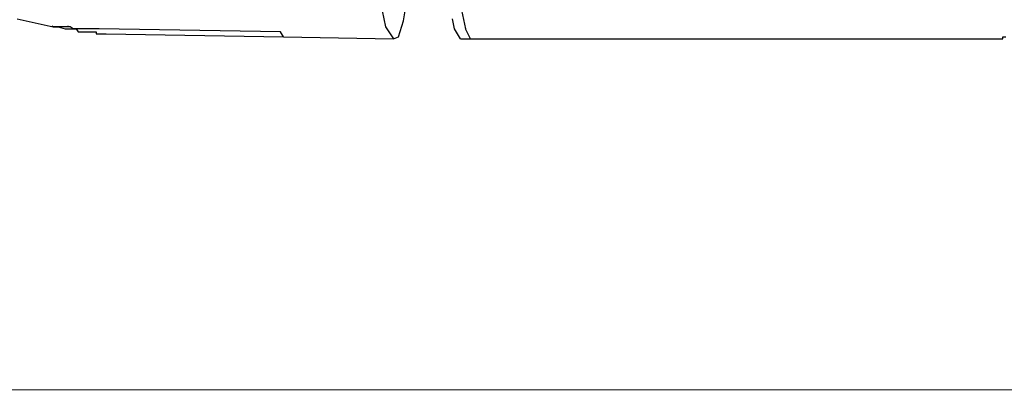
# Model space of a CAD drawing. Header units: millimetres. Extents: x 1114507 to 93926427, y 174473 to 817039.
# Tile 432 of 483: x 2217511 to 2220054, y 763991 to 764949. Entities that reach past the tile are written whole.
import ezdxf

# ---------------------------------------------------------------- set-up
doc = ezdxf.new("R2010")
doc.units = ezdxf.units.MM
doc.styles.add('Суннат', font='ariali.ttf', dxfattribs={"height": 250})

msp = doc.modelspace()

# ---------------------------------------------------------------- linework, layer by layer
at = {"color": 7, "linetype": 'Continuous', "lineweight": 9, "elevation": -2718483}
msp.add_lwpolyline([(2210427, 772809.4), (2229627.9, 772809.4), (2229626.2, 763992.8), (2210427, 763992.8)], close=True, dxfattribs=at)
at = {"color": 7, "linetype": 'Continuous', "lineweight": -2, "elevation": -2718483}
for points in [[(2218442.6, 764992.8), (2218455.5, 764930.8), (2218455.5, 764930.8)], [(2218502.1, 764946.3), (2218509.8, 764992.8), (2218509.8, 764992.8)], [(2218649.3, 764985.1), (2218662.3, 764925.6), (2218662.3, 764925.6)], [(2217504.6, 764951.5), (2217597.6, 764930.8), (2217597.6, 764930.8)], [(2218489.1, 764905), (2218502.1, 764946.3), (2218502.1, 764946.3)], [(2218633.8, 764925.6), (2218628.7, 764951.5), (2218628.7, 764951.5)], [(2217597.6, 764930.8), (2217595.1, 764933.4), (2217595.1, 764933.4)], [(2217597.6, 764930.8), (2217610.6, 764930.8), (2217610.6, 764930.8)], [(2217602.8, 764930.8), (2217597.6, 764930.8), (2217597.6, 764930.8)], [(2217610.6, 764930.8), (2217602.8, 764930.8), (2217602.8, 764930.8)], [(2217636.4, 764930.8), (2217610.6, 764930.8), (2217610.6, 764930.8)], [(2217610.6, 764930.8), (2217628.7, 764925.6), (2217628.7, 764925.6)], [(2217628.7, 764925.6), (2217657.1, 764925.6), (2217657.1, 764925.6)], [(2217636.4, 764930.8), (2217636.4, 764933.4), (2217636.4, 764933.4)], [(2217641.6, 764930.8), (2217636.4, 764930.8), (2217636.4, 764930.8)], [(2217649.3, 764925.6), (2217641.6, 764930.8), (2217641.6, 764930.8)], [(2217657.1, 764925.6), (2217649.3, 764925.6), (2217649.3, 764925.6)], [(2217662.2, 764925.6), (2217657.1, 764925.6), (2217657.1, 764925.6)], [(2217657.1, 764925.6), (2217662.2, 764917.9), (2217662.2, 764917.9)], [(2217670, 764925.6), (2217662.2, 764925.6), (2217662.2, 764925.6)], [(2217662.2, 764917.9), (2217670, 764917.9), (2217670, 764917.9)], [(2217675.2, 764925.6), (2217670, 764925.6), (2217670, 764925.6)], [(2217670, 764917.9), (2217675.2, 764917.9), (2217675.2, 764917.9)], [(2217682.9, 764925.6), (2217675.2, 764925.6), (2217675.2, 764925.6)], [(2217675.2, 764917.9), (2217682.9, 764917.9), (2217682.9, 764917.9)], [(2217688.1, 764925.6), (2217682.9, 764925.6), (2217682.9, 764925.6)], [(2217682.9, 764917.9), (2217688.1, 764917.9), (2217688.1, 764917.9)], [(2217695.8, 764925.6), (2217688.1, 764925.6), (2217688.1, 764925.6)], [(2217688.1, 764917.9), (2217695.8, 764917.9), (2217695.8, 764917.9)], [(2217703.6, 764925.6), (2217695.8, 764925.6), (2217695.8, 764925.6)], [(2217695.8, 764917.9), (2217703.6, 764917.9), (2217703.6, 764917.9)], [(2217708.8, 764925.6), (2217703.6, 764925.6), (2217703.6, 764925.6)], [(2217703.6, 764917.9), (2217708.8, 764917.9), (2217708.8, 764917.9)], [(2217716.5, 764925.6), (2217708.8, 764925.6), (2217708.8, 764925.6)], [(2217708.8, 764917.9), (2217708.8, 764912.7), (2217708.8, 764912.7)], [(2217708.8, 764912.7), (2217716.5, 764912.7), (2217716.5, 764912.7)], [(2218184.2, 764917.9), (2217716.5, 764925.6), (2217716.5, 764925.6)], [(2217716.5, 764912.7), (2217721.7, 764912.7), (2217721.7, 764912.7)], [(2217721.7, 764912.7), (2217729.4, 764912.7), (2217729.4, 764912.7)], [(2217729.4, 764912.7), (2217734.6, 764912.7), (2217734.6, 764912.7)], [(2217734.6, 764912.7), (2218192, 764905), (2218192, 764905)], [(2218192, 764905), (2218184.2, 764917.9), (2218184.2, 764917.9)], [(2218455.5, 764930.8), (2218476.2, 764899.8), (2218476.2, 764899.8)], [(2218649.3, 764899.8), (2218633.8, 764925.6), (2218633.8, 764925.6)], [(2218675.2, 764899.8), (2218662.3, 764925.6), (2218662.3, 764925.6)], [(2218192, 764905), (2218476.2, 764899.8), (2218476.2, 764899.8)], [(2218476.2, 764899.8), (2218489.1, 764905), (2218489.1, 764905)], [(2218649.3, 764899.8), (2218675.2, 764899.8), (2218675.2, 764899.8)], [(2218675.2, 764899.8), (2220044.7, 764899.8), (2220044.7, 764899.8)], [(2220044.7, 764899.8), (2220049.9, 764899.8), (2220049.9, 764899.8)], [(2220049.9, 764899.8), (2220049.9, 764905), (2220049.9, 764905)], [(2220049.9, 764905), (2220057.6, 764905), (2220057.6, 764905)]]:
    msp.add_lwpolyline(points, dxfattribs=at)
for points in [[(2217628.7, 764925.6), (2217628.7, 764925.6)], [(2217649.3, 764925.6), (2217649.3, 764925.6)], [(2217662.2, 764917.9), (2217662.2, 764917.9)], [(2217675.2, 764925.6), (2217675.2, 764925.6)], [(2218192, 764905), (2218192, 764905)], [(2220044.7, 764899.8), (2220044.7, 764899.8)]]:
    msp.add_lwpolyline(points, close=True, dxfattribs=at)

# ---------------------------------------------------------------- texts
at = {"color": 0, "insert": (2009132.2, 765254.1), "char_height": 200, "width": 5434.652, "attachment_point": 1, "style": 'Суннат'}
msp.add_mtext('\\pi1694.65184;{\\fISOCPEUR|b0|i0|c204|p34;\\LВвод от солнечных панелей к \\fISOCPEUR|b0|i0|c0|p34;\\P\\pi3194.65184;\\fISOCPEUR|b0|i0|c204|p34;инвертор с крыши }', dxfattribs=at)

doc.saveas('drawing.dxf')
